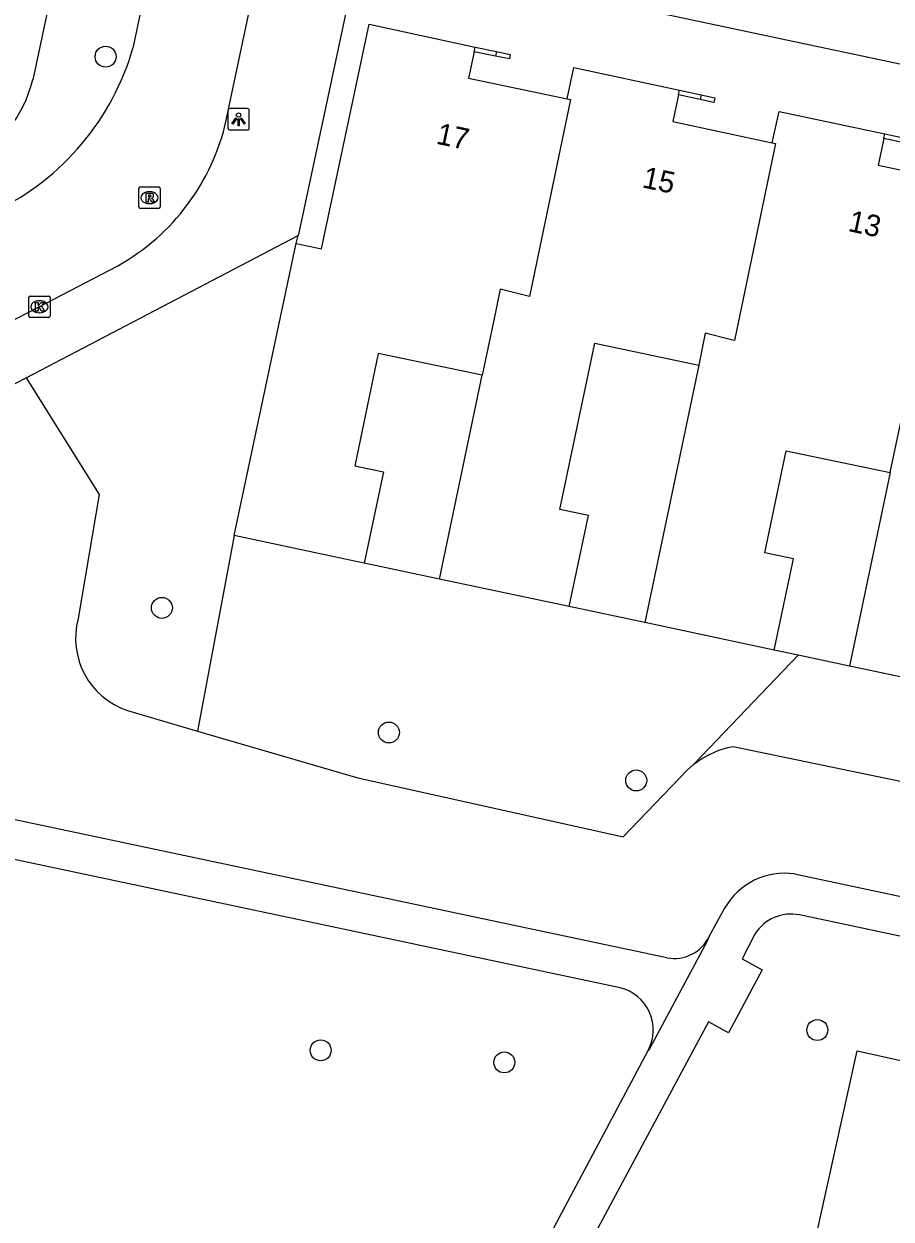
# Model space of a CAD drawing. Extents: x 160457 to 162082, y 388340 to 389736.
# Drawn here: x 161650.4 to 161690.9, y 388400.1 to 388455.9 of the extents above; entities that cross this region are included whole.
import ezdxf

# ---------------------------------------------------------------- set-up
doc = ezdxf.new("R2010")
doc.units = 0
for name, color, linetype in [('IMGEO_Boom', 7, 'Continuous'), ('IMGEO_Erf', 7, 'Continuous'), ('IMGEO_Groenvoorziening', 7, 'Continuous'), ('IMGEO_Kolk', 7, 'Continuous'), ('IMGEO_Lichtpunt', 7, 'Continuous'), ('IMGEO_Pand', 7, 'Continuous'), ('IMGEO_Pand_nummerreeks', 7, 'Continuous'), ('IMGEO_Rijbaan_lokaal_open', 7, 'Continuous'), ('IMGEO_Rioolput', 7, 'Continuous'), ('IMGEO_Voetpad_halfverhard', 7, 'Continuous'), ('IMGEO_Voetpad_open', 7, 'Continuous')]:
    doc.layers.add(name, color=color, linetype=linetype)

msp = doc.modelspace()

# ---------------------------------------------------------------- linework, layer by layer
at = {"layer": 'IMGEO_Boom'}
for centre in [(161654.217, 388454.352), (161656.845, 388428.615), (161667.446, 388422.797), (161678.998, 388420.559), (161687.458, 388408.904), (161664.261, 388407.955), (161672.839, 388407.392)]:
    msp.add_circle(centre, 0.489, dxfattribs=at)
at = {"layer": 'IMGEO_Erf'}
for points in [[(161672.433, 388454.377), (161671.426, 388454.581)], [(161671.471, 388454.796), (161672.477, 388454.592)], [(161681.027, 388452.785), (161682.035, 388452.566)], [(161681.991, 388452.351), (161680.981, 388452.571)], [(161691.577, 388450.316), (161690.563, 388450.539)], [(161690.608, 388450.753), (161691.621, 388450.531)]]:
    msp.add_lwpolyline(points, dxfattribs=at)
at = {"layer": 'IMGEO_Groenvoorziening'}
for points in [[(161663.118, 388445.635), (161663.216, 388445.999)], [(161650.502, 388439.355), (161653.92, 388433.906), (161652.932, 388428.113)], [(161660.224, 388431.996), (161658.506, 388422.866)], [(161669.813, 388429.961), (161666.294, 388430.708)], [(161679.394, 388427.929), (161675.874, 388428.676)], [(161686.57, 388426.407), (161685.445, 388426.646)], [(161681.713, 388421.326), (161686.57, 388426.407)], [(161688.964, 388425.899), (161686.57, 388426.407)], [(161655.239, 388423.818), (161658.506, 388422.866)], [(161658.506, 388422.866), (161665.996, 388420.684), (161678.392, 388417.928), (161681.383, 388421.037), (161681.713, 388421.326)], [(161681.713, 388421.326), (161682.071, 388421.578), (161682.454, 388421.791), (161682.856, 388421.964), (161683.275, 388422.093), (161683.52, 388422.147), (161723.167, 388413.917), (161720.695, 388418.32)], [(161726.998, 388399.581), (161723.538, 388383.959), (161685.865, 388392.303), (161689.325, 388407.925), (161726.998, 388399.581)]]:
    msp.add_lwpolyline(points, dxfattribs=at)
msp.add_arc((161656.391, 388427.204), 3.577, 165.2795, 251.2042, dxfattribs=at)
at = {"layer": 'IMGEO_Kolk'}
for p, q in [((161650.625, 388442.249), (161650.625, 388443.101)), ((161650.7, 388443.175), (161651.552, 388443.175)), ((161651.113, 388442.955), (161651.138, 388442.955)), ((161651.626, 388443.101), (161651.626, 388442.249)), ((161651.552, 388442.175), (161650.7, 388442.175)), ((161651.136, 388442.395), (161651.111, 388442.395))]:
    msp.add_line(p, q, dxfattribs=at)
for points in [[(161650.625, 388442.249), (161650.625, 388443.101)], [(161650.7, 388443.175), (161651.552, 388443.175)], [(161650.946, 388442.875), (161651.069, 388442.875), (161651.069, 388442.724), (161651.199, 388442.875), (161651.363, 388442.875), (161651.217, 388442.724), (161651.37, 388442.475), (161651.218, 388442.475), (161651.133, 388442.639), (161651.069, 388442.572), (161651.069, 388442.475), (161650.946, 388442.475), (161650.946, 388442.875)], [(161651.626, 388443.101), (161651.626, 388442.249)], [(161651.552, 388442.175), (161650.7, 388442.175)]]:
    msp.add_lwpolyline(points, dxfattribs=at)
for centre, start, end in [((161650.702, 388443.099), 91.552, 178.448), ((161650.702, 388443.099), 91.552, 178.448), ((161651.55, 388443.099), 1.552, 88.448), ((161651.55, 388443.099), 1.552, 88.448), ((161650.702, 388442.251), 181.552, 268.448), ((161650.702, 388442.251), 181.552, 268.448), ((161651.55, 388442.251), 271.552, 358.448), ((161651.55, 388442.251), 271.552, 358.448)]:
    msp.add_arc(centre, 0.0765, start, end, dxfattribs=at)
for centre, major_axis, ratio, start_param, end_param in [((161651.112, 388442.675), (-0.387, 0.002), 0.722429, 4.712389, 7.853982), ((161651.137, 388442.675), (-0.39, 0.002), 0.717154, 1.570796, 4.712389)]:
    msp.add_ellipse(centre, major_axis=major_axis, ratio=ratio, start_param=start_param, end_param=end_param, dxfattribs=at)
at = {"layer": 'IMGEO_Lichtpunt'}
for p, q in [((161659.93, 388451.83), (161659.93, 388451.023)), ((161659.93, 388451.83), (161659.93, 388451.023)), ((161660.832, 388451.925), (161660.024, 388451.925)), ((161660.832, 388451.925), (161660.024, 388451.925)), ((161660.926, 388451.023), (161660.926, 388451.83)), ((161660.926, 388451.023), (161660.926, 388451.83)), ((161660.024, 388450.929), (161660.832, 388450.929)), ((161660.024, 388450.929), (161660.832, 388450.929))]:
    msp.add_line(p, q, dxfattribs=at)
for points in [[(161660.304, 388451.494), (161660.343, 388451.466), (161660.155, 388451.204), (161660.117, 388451.231), (161660.304, 388451.494)], [(161660.406, 388451.446), (161660.453, 388451.446), (161660.453, 388451.124), (161660.406, 388451.124), (161660.406, 388451.446)], [(161660.516, 388451.466), (161660.554, 388451.493), (161660.741, 388451.231), (161660.702, 388451.203), (161660.516, 388451.466)]]:
    msp.add_lwpolyline(points, dxfattribs=at)
msp.add_circle((161660.429, 388451.628), 0.0994, dxfattribs=at)
for centre, start, end in [((161660.024, 388451.83), 90, 180), ((161660.024, 388451.83), 90, 180), ((161660.832, 388451.83), 0, 90), ((161660.832, 388451.83), 0, 90), ((161660.024, 388451.023), 180, 270), ((161660.024, 388451.023), 180, 270), ((161660.832, 388451.023), 270, 0), ((161660.832, 388451.023), 270, 360)]:
    msp.add_arc(centre, 0.0946, start, end, dxfattribs=at)
at = {"layer": 'IMGEO_Pand'}
for points in [[(161663.118, 388445.635), (161664.292, 388445.383), (161666.522, 388455.868), (161671.471, 388454.796)], [(161671.426, 388454.581), (161671.169, 388453.341), (161675.777, 388452.384)], [(161671.426, 388454.581), (161671.471, 388454.796)], [(161672.477, 388454.592), (161673.117, 388454.46), (161673.073, 388454.245), (161672.433, 388454.377)], [(161672.477, 388454.592), (161672.433, 388454.377)], [(161675.777, 388452.384), (161676.079, 388453.839), (161681.027, 388452.785)], [(161680.981, 388452.571), (161681.027, 388452.785)], [(161675.777, 388452.384), (161675.924, 388452.353), (161674.013, 388443.149), (161672.647, 388443.497), (161672.327, 388441.97), (161671.807, 388439.484)], [(161680.981, 388452.571), (161680.714, 388451.319), (161685.356, 388450.329)], [(161682.035, 388452.566), (161682.675, 388452.434), (161682.631, 388452.219), (161681.991, 388452.351)], [(161682.035, 388452.566), (161681.991, 388452.351)], [(161685.356, 388450.329), (161685.669, 388451.795), (161690.608, 388450.753)], [(161690.563, 388450.539), (161690.297, 388449.289), (161694.933, 388448.304)], [(161690.563, 388450.539), (161690.608, 388450.753)], [(161685.356, 388450.329), (161685.503, 388450.298), (161683.592, 388441.094), (161683.446, 388441.131), (161682.226, 388441.442), (161681.923, 388439.953)], [(161690.865, 388434.93), (161691.803, 388439.417), (161693.023, 388439.106), (161693.169, 388439.069), (161695.08, 388448.273), (161694.933, 388448.304)], [(161660.224, 388431.996), (161663.042, 388445.276), (161663.118, 388445.635)], [(161671.807, 388439.484), (161666.954, 388440.5), (161665.853, 388435.241), (161667.196, 388434.96), (161666.294, 388430.708)], [(161675.874, 388428.676), (161676.776, 388432.928), (161675.431, 388433.211), (161677.064, 388440.975), (161681.923, 388439.953)], [(161681.923, 388439.953), (161679.394, 388427.929)], [(161669.813, 388429.961), (161671.807, 388439.484)], [(161685.445, 388426.646), (161686.347, 388430.898), (161685.002, 388431.181), (161686.006, 388435.952), (161690.865, 388434.93)], [(161690.865, 388434.93), (161688.964, 388425.899)], [(161666.294, 388430.708), (161665.116, 388430.958), (161660.224, 388431.996)], [(161675.874, 388428.676), (161669.813, 388429.961)], [(161685.445, 388426.646), (161679.394, 388427.929)], [(161695.035, 388424.612), (161688.964, 388425.899)]]:
    msp.add_lwpolyline(points, dxfattribs=at)
at = {"layer": 'IMGEO_Rijbaan_lokaal_open'}
for points in [[(161656.797, 388460.84), (161656.255, 388458.38), (161655.492, 388454.745)], [(161659.853, 388451.384), (161661.368, 388458.591)], [(161634.575, 388434.124), (161651.055, 388442.639), (161654.781, 388444.587)]]:
    msp.add_lwpolyline(points, dxfattribs=at)
for centre, radius, start, end in [((161643.743, 388458.162), 12.236, 295.9342, 343.785), ((161649.717, 388453.657), 10.388, 299.1769, 347.3617)]:
    msp.add_arc(centre, radius, start, end, dxfattribs=at)
at = {"layer": 'IMGEO_Rioolput'}
for p, q in [((161655.764, 388447.343), (161655.764, 388448.195)), ((161655.839, 388448.269), (161656.691, 388448.269)), ((161656.252, 388448.049), (161656.277, 388448.049)), ((161656.765, 388448.195), (161656.765, 388447.343)), ((161656.691, 388447.269), (161655.839, 388447.269)), ((161656.275, 388447.489), (161656.25, 388447.489))]:
    msp.add_line(p, q, dxfattribs=at)
for points in [[(161655.764, 388447.343), (161655.764, 388448.195)], [(161655.839, 388448.269), (161656.691, 388448.269)], [(161656.353, 388447.967), (161656.101, 388447.969), (161656.101, 388447.569)], [(161656.279, 388447.888), (161656.225, 388447.888), (161656.225, 388447.807)], [(161656.225, 388447.807), (161656.277, 388447.807)], [(161656.765, 388448.195), (161656.765, 388447.343)], [(161656.691, 388447.269), (161655.839, 388447.269)], [(161656.101, 388447.569), (161656.225, 388447.569), (161656.225, 388447.731), (161656.236, 388447.731)], [(161656.283, 388447.702), (161656.354, 388447.569), (161656.494, 388447.569), (161656.429, 388447.695)]]:
    msp.add_lwpolyline(points, dxfattribs=at)
for centre, radius, start, end in [((161655.841, 388448.193), 0.0765, 91.552, 178.448), ((161655.841, 388448.193), 0.0765, 91.552, 178.448), ((161656.261, 388447.996), 0.19, 274.7715, 282.9687), ((161656.285, 388447.792), 0.0964, 77.0061, 93.1865), ((161656.299, 388447.849), 0.0378, 276.6634, 79.6772), ((161656.352, 388447.857), 0.109, 350.3612, 89.416), ((161656.35, 388447.857), 0.112, 277.5842, 350.9817), ((161656.334, 388447.642), 0.108, 29.5134, 73.7905), ((161656.689, 388448.193), 0.0765, 1.552, 88.448), ((161656.689, 388448.193), 0.0765, 1.552, 88.448), ((161655.841, 388447.345), 0.0765, 181.552, 268.448), ((161655.841, 388447.345), 0.0765, 181.552, 268.448), ((161656.235, 388447.678), 0.0533, 26.0293, 88.6989), ((161656.689, 388447.345), 0.0765, 271.552, 358.448), ((161656.689, 388447.345), 0.0765, 271.552, 358.448)]:
    msp.add_arc(centre, radius, start, end, dxfattribs=at)
for centre, major_axis, ratio, start_param, end_param in [((161656.251, 388447.769), (-0.387, 0.002), 0.722429, 4.712389, 7.853982), ((161656.276, 388447.769), (-0.39, 0.002), 0.717154, 1.570796, 4.712389)]:
    msp.add_ellipse(centre, major_axis=major_axis, ratio=ratio, start_param=start_param, end_param=end_param, dxfattribs=at)
at = {"layer": 'IMGEO_Voetpad_halfverhard'}
for points in [[(161680.426, 388412.28), (161649.702, 388418.783)], [(161678.247, 388410.878), (161648.976, 388417.073)], [(161748.995, 388402.87), (161733.555, 388406.155), (161726.706, 388407.612), (161686.392, 388416.189)], [(161683.125, 388414.589), (161682.411, 388413.279)], [(161749.238, 388400.966), (161686.62, 388414.28)], [(161684.546, 388413.385), (161683.94, 388412.233), (161684.881, 388411.71), (161683.314, 388408.777), (161682.374, 388409.283), (161674.906, 388395.354)], [(161682.411, 388413.279), (161682.309, 388413.05), (161679.618, 388408.03), (161679.559, 388407.948)], [(161673.344, 388396.275), (161679.559, 388407.948)]]:
    msp.add_lwpolyline(points, dxfattribs=at)
for centre, radius, start, end in [((161685.929, 388413), 3.223, 81.7304, 150.4558), ((161686.226, 388412.342), 1.977, 78.5061, 148.1775), ((161680.776, 388414.055), 1.81, 258.8379, 334.592), ((161677.763, 388408.902), 2.034, 332.0198, 76.2241)]:
    msp.add_arc(centre, radius, start, end, dxfattribs=at)
at = {"layer": 'IMGEO_Voetpad_open'}
for points in [[(161654.63, 388471.167), (161651.277, 388455.458), (161650.812, 388453.278)], [(161744.149, 388442.806), (161667.94, 388458.961)], [(161663.216, 388445.999), (161663.25, 388446.127), (161665.667, 388457.444)], [(161650.502, 388439.355), (161663.216, 388445.999)], [(161640.814, 388434.292), (161649.607, 388438.887), (161650.502, 388439.355)]]:
    msp.add_lwpolyline(points, dxfattribs=at)
msp.add_arc((161644.882, 388454.721), 6.103, 297.329, 346.3273, dxfattribs=at)

# ---------------------------------------------------------------- texts
at = {"layer": 'IMGEO_Pand_nummerreeks'}
for s, rotation, p in [('17', 348.0309, (161669.614, 388450.296)), ('15', 348.0309, (161679.234, 388448.257)), ('13', 348.0286, (161688.854, 388446.217))]:
    msp.add_text(s, height=1, rotation=rotation, dxfattribs=at).set_placement(p)

doc.saveas('drawing.dxf')
